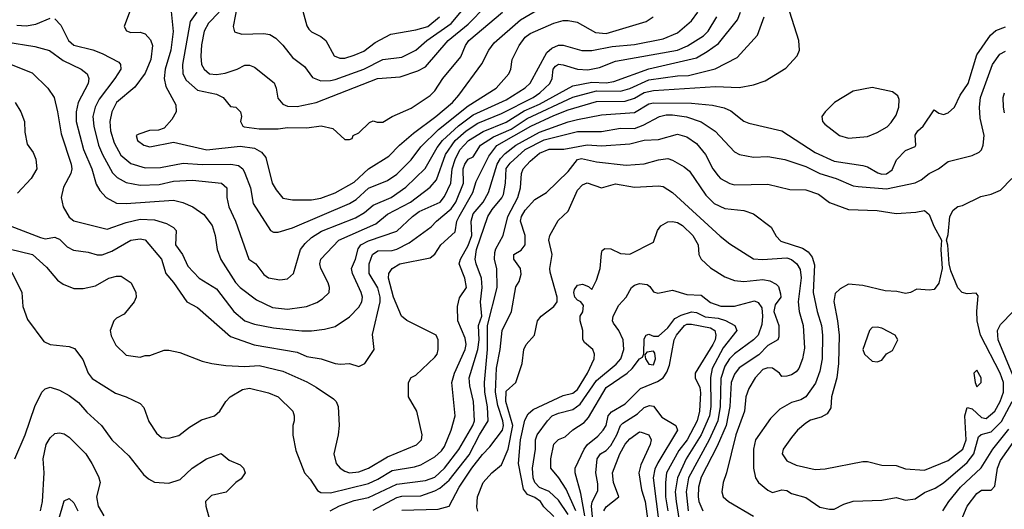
# Model space of a CAD drawing. Header units: inches. Extents: x 1793389 to 1900389, y 320802 to 470796.
# Tile 292 of 656: x 1831482 to 1835626, y 403857 to 405918. Entities that reach past the tile are written whole.
import ezdxf

# ---------------------------------------------------------------- set-up
doc = ezdxf.new("R2010")
doc.units = ezdxf.units.IN
doc.header["$MEASUREMENT"] = 0
doc.layers.add('B8430', color=7, linetype='Continuous')

msp = doc.modelspace()

# ---------------------------------------------------------------- linework, layer by layer
at = {"layer": 'B8430', "color": 2}
for points, elevation in [([(1832114.8, 406010), (1832128.4, 405868.4), (1832118, 405790), (1832094, 405710), (1832090.4, 405670), (1832097.1, 405637.1), (1832139.8, 405559.8), (1832140.7, 405530), (1832122.5, 405497.5), (1832090, 405462), (1832066.8, 405453.2), (1832028.1, 405451.9), (1831983.5, 405436.5), (1831972, 405430), (1831978, 405410), (1832004.7, 405390), (1832030, 405383), (1832130, 405402.8), (1832270, 405370.4), (1832410, 405384.9), (1832470, 405377.6), (1832499.9, 405359.9), (1832518, 405338), (1832545.5, 405230), (1832561.4, 405201.4), (1832590, 405167.3), (1832630, 405159.1), (1832710, 405159.1), (1832750, 405166.4), (1832810, 405188.5), (1832890, 405234.4), (1832950, 405290.4), (1833036.2, 405343.8), (1833080.9, 405390), (1833139.8, 405440.2), (1833233.6, 405510), (1833303.7, 405570), (1833330, 405600.7), (1833427.7, 405732.3), (1833456, 405790), (1833479.3, 405820.7), (1833590, 405917.1), (1833786.8, 406033.2)], 354), ([(1832321.6, 405950), (1832277.2, 405902.8), (1832258.4, 405870), (1832247.3, 405812.7), (1832244.9, 405764.9), (1832248, 405730), (1832259.1, 405710), (1832281, 405690), (1832310, 405686.7), (1832347, 405693), (1832398, 405710), (1832430, 405726), (1832450, 405726.8), (1832470, 405718.8), (1832552.8, 405652.8), (1832562, 405630), (1832568, 405588), (1832590, 405562.8), (1832610, 405554), (1832650, 405553), (1832730, 405568.7), (1832988.7, 405670), (1833082.9, 405677.1), (1833158, 405702), (1833190, 405719.1), (1833285.1, 405830), (1833370, 405899.5), (1833444.5, 405975.5)], 362), ([(1832400.3, 405990), (1832380.7, 405890), (1832386.8, 405866.8), (1832416.8, 405856.8), (1832510, 405860.5), (1832535.5, 405855.5), (1832559.9, 405839.9), (1832590, 405811), (1832630, 405758.8), (1832681.4, 405721.4), (1832714.4, 405674.4), (1832750, 405660.7), (1832790, 405661.6), (1832810, 405666.7), (1832930, 405710.3), (1833010, 405750.4), (1833090, 405760.4), (1833149.2, 405790), (1833195.1, 405830), (1833297.5, 405902.5), (1833371, 405989)], 366), ([(1831319.5, 405779.5), (1831534.6, 405694.6), (1831601, 405630), (1831626.8, 405590), (1831642, 405530), (1831657.3, 405437.3), (1831699.1, 405310), (1831702, 405290), (1831697.3, 405270), (1831666.6, 405213.4), (1831657.1, 405170), (1831666, 405130), (1831690, 405086), (1831710, 405070.8), (1831850, 405036.3), (1831930, 405064.4), (1831990, 405078.4), (1832050, 405074.9), (1832100.5, 405060.5), (1832130, 405042.8), (1832140.7, 405030), (1832138, 404970), (1832168, 404930), (1832190, 404880.7), (1832237.3, 404830), (1832310, 404784.9), (1832383, 404690), (1832430, 404650.5), (1832470, 404636.4), (1832550, 404620.4), (1832670, 404608), (1832710, 404608), (1832764.8, 404615.2), (1832810, 404626.8), (1832870, 404666.8), (1832910, 404707.3), (1832922, 404730), (1832924.5, 404750), (1832919.5, 404770), (1832882.7, 404850), (1832879.3, 404870), (1832895.6, 404910), (1832906.3, 404953.7), (1832918, 404970), (1832950, 404987.2), (1833070, 405028.4), (1833135.1, 405090), (1833163.7, 405110), (1833251.8, 405150), (1833270, 405173.4), (1833296.9, 405230), (1833302.7, 405290), (1833314.2, 405330), (1833334.8, 405370), (1833371.5, 405410), (1833433, 405447), (1833530, 405486.9), (1833605.9, 405534.1), (1833670, 405561.8), (1833810, 405639.6), (1833890, 405654.9), (1833950, 405652.4), (1833982.8, 405657.2), (1834130, 405711.7), (1834330, 405758), (1834375.9, 405784.1), (1834422.3, 405817.7), (1834502.7, 405917.3), (1834516.2, 405950)], 338), ([(1831390, 404964.4), (1831536, 404930), (1831595.9, 404875.9), (1831641.4, 404821.4), (1831665.2, 404805.2), (1831710, 404786), (1831750, 404786), (1831802, 404798), (1831858, 404830), (1831890, 404838.8), (1831910, 404838.8), (1831951.3, 404810), (1831971.3, 404770), (1831972, 404750), (1831964.7, 404730), (1831922, 404678), (1831890, 404662), (1831878, 404650), (1831862.8, 404610), (1831867.5, 404587.5), (1831887.5, 404547.5), (1831930, 404506), (1831990, 404498), (1832010, 404504.7), (1832030, 404504.7), (1832090, 404526.8), (1832110, 404526.8), (1832156.8, 404516.8), (1832250, 404481), (1832290.8, 404470.8), (1832350, 404462), (1832430, 404458.4), (1832490, 404461.6), (1832590, 404438), (1832690, 404393.4), (1832730, 404370.7), (1832802.5, 404322.5), (1832814.8, 404310), (1832822.8, 404290), (1832827.3, 404210), (1832822.8, 404170), (1832804, 404090), (1832814.8, 404050), (1832830.8, 404030), (1832850, 404018), (1832870.5, 404010.5), (1832910, 404014.4), (1832950, 404030.4), (1833030, 404078.4), (1833151.5, 404128.5), (1833173.2, 404150), (1833176, 404170), (1833154, 404270), (1833118, 404330), (1833118, 404390), (1833130, 404412), (1833150, 404422), (1833230, 404498), (1833239, 404510), (1833244, 404530), (1833244, 404570), (1833235.3, 404590), (1833112, 404652), (1833089.6, 404669.6), (1833055.1, 404750), (1833034, 404830), (1833035.1, 404850), (1833049.6, 404870.4), (1833082, 404890), (1833210, 404916), (1833230, 404931), (1833254.5, 404970), (1833314.9, 405025.1), (1833322.4, 405070), (1833331.1, 405090), (1833389.7, 405190), (1833403.5, 405236.5), (1833456.6, 405343.4), (1833490, 405388.7), (1833633.6, 405470), (1833730, 405514.2), (1833790, 405538.5), (1833910, 405572.9), (1834030, 405574.7), (1834070, 405587.4), (1834110, 405611.4), (1834150, 405620.2), (1834410, 405637), (1834510, 405632.7), (1834570, 405644), (1834618.9, 405661.1), (1834706, 405714), (1834753.6, 405766.4), (1834764, 405790), (1834761.2, 405830), (1834722.7, 405950)], 330), ([(1831424.4, 405824.4), (1831545.8, 405805.8), (1831608.1, 405788.1), (1831666, 405746), (1831741, 405710), (1831766, 405690), (1831774, 405670), (1831770.6, 405650), (1831728.4, 405570), (1831719.5, 405530), (1831720.3, 405490), (1831751.6, 405371.6), (1831786.4, 405290), (1831804.9, 405224.9), (1831819.3, 405199.3), (1831846.8, 405170), (1831890, 405145.5), (1831930, 405144.4), (1832130, 405158), (1832168.3, 405148.3), (1832210.4, 405130.4), (1832257.3, 405097.3), (1832291.9, 405051.9), (1832305.5, 405010), (1832313.4, 404950), (1832328.3, 404908.3), (1832390, 404811), (1832410.4, 404790.4), (1832479.3, 404739.3), (1832546.6, 404706.6), (1832610, 404699.3), (1832670, 404708), (1832689.5, 404710.5), (1832732.1, 404727.9), (1832756.6, 404743.4), (1832784, 404770), (1832786, 404790), (1832780.9, 404810), (1832749.4, 404870), (1832746, 404890), (1832749.2, 404910), (1832826, 404990), (1832981, 405059), (1833030, 405099.3), (1833126.6, 405150), (1833210, 405212.7), (1833236.4, 405243.6), (1833273.7, 405350), (1833315.1, 405410), (1833360.5, 405450), (1833410, 405482), (1833510, 405522.4), (1833643.6, 405590), (1833671.5, 405610), (1833713.6, 405650), (1833723.6, 405670), (1833726.9, 405710), (1833737.7, 405722.3), (1833750, 405730.3), (1833770, 405728.4), (1833830.3, 405710.3), (1833873.6, 405706.4), (1833922.6, 405717.4), (1833990, 405743.8), (1834249.8, 405790.2), (1834292.2, 405807.8), (1834359.3, 405850), (1834379.5, 405870), (1834416.2, 405930)], 342), ([(1831442, 405050), (1831570, 405001.6), (1831590, 404995.5), (1831630, 405002), (1831638.8, 404998.8), (1831650, 404994), (1831681.7, 404961.7), (1831708.3, 404948.3), (1831770, 404939.1), (1831808.2, 404928.2), (1831830, 404928.2), (1831870, 404943), (1831950, 404990.4), (1831990, 404995.5), (1832010, 404990.6), (1832078.8, 404910), (1832097.3, 404850), (1832130, 404811), (1832186, 404730), (1832230, 404706.8), (1832370, 404584), (1832468.7, 404548.7), (1832650, 404518), (1832690, 404500.5), (1832750.5, 404490.5), (1832810, 404470.8), (1832832.7, 404467.3), (1832870.9, 404470.9), (1832910, 404458), (1832935.3, 404470), (1832974, 404530), (1832966.8, 404593.2), (1832999.7, 404730), (1832999.7, 404750), (1832990, 404789.2), (1832952.6, 404850), (1832953.3, 404890), (1832966.6, 404930), (1832990, 404944.6), (1833050, 404947), (1833070, 404952.2), (1833122, 404978), (1833214.5, 405045.5), (1833236, 405070), (1833298.5, 405121.5), (1833317.3, 405150), (1833349.8, 405230), (1833348.6, 405290), (1833355.6, 405310), (1833370, 405330.6), (1833390, 405341), (1833421.6, 405390), (1833475.6, 405424.4), (1833550, 405457.5), (1833618.4, 405501.6), (1833810, 405592.4), (1833910, 405618.4), (1834010, 405617.3), (1834050, 405627.9), (1834130, 405664.7), (1834250, 405681.5), (1834297.4, 405682.6), (1834409.5, 405710.5), (1834501.5, 405758.5), (1834586.6, 405853.4), (1834614.5, 405930)], 334), ([(1831470, 405895.5), (1831510, 405892.7), (1831550, 405899.3), (1831610, 405924)], 346), ([(1831630, 405921), (1831654.9, 405894.9), (1831688, 405830), (1831710, 405810.7), (1831790, 405790.5), (1831830, 405775.5), (1831899.3, 405739.3), (1831906.8, 405730), (1831907.3, 405710), (1831883, 405670), (1831816.3, 405583.7), (1831799.5, 405550), (1831790.4, 405510), (1831793.7, 405470), (1831813.7, 405390), (1831830.4, 405350), (1831872.9, 405272.9), (1831893, 405253), (1831930, 405232.7), (1831990, 405221.3), (1832070, 405223.7), (1832130, 405237.6), (1832210, 405242.4), (1832331.3, 405230), (1832353.4, 405210), (1832354, 405170), (1832362, 405130), (1832390.3, 405070.3), (1832447.3, 404910), (1832476, 404890), (1832510, 404846), (1832530, 404830.8), (1832576.5, 404823.5), (1832610, 404826.8), (1832634, 404850), (1832664.5, 404950), (1832683.7, 404976.3), (1832710, 405001.6), (1832752.4, 405027.6), (1832895.9, 405084.1), (1832933.1, 405106.9), (1832970, 405137.1), (1833046, 405170), (1833107.3, 405212.7), (1833188.5, 405291.5), (1833239.6, 405380.4), (1833261.7, 405410), (1833329.2, 405470.8), (1833390, 405517.7), (1833530, 405580.3), (1833610, 405630.6), (1833630, 405650.8), (1833700.5, 405779.5), (1833721.5, 405798.5), (1833749.5, 405810.5), (1833770, 405810.7), (1833848.5, 405788.5), (1833890, 405788.2), (1833975.2, 405804.8), (1834070, 405813.4), (1834190, 405838), (1834250, 405863.1), (1834310, 405913), (1834336.2, 405950)], 346), ([(1831944.7, 405950), (1831922, 405890), (1831931.6, 405871.6), (1831950, 405864.7), (1831990, 405866), (1832010, 405858), (1832033.2, 405833.2), (1832040.7, 405810), (1832034.4, 405750), (1832010, 405693.2), (1831966.4, 405633.6), (1831890.3, 405569.7), (1831870.4, 405530), (1831862.4, 405490), (1831864.9, 405450), (1831879.9, 405399.9), (1831907.8, 405347.8), (1831950, 405312.7), (1832010, 405294.9), (1832075.5, 405295.5), (1832170, 405314), (1832250, 405308.8), (1832370.4, 405310.4), (1832403.8, 405303.8), (1832420.7, 405290), (1832430, 405271.3), (1832453, 405210), (1832464.7, 405144.7), (1832538, 405030), (1832550, 405024), (1832570, 405024), (1832630, 405042), (1832870, 405144.4), (1832898.9, 405161.1), (1832950, 405208.5), (1833030, 405240.4), (1833070, 405268.2), (1833130, 405327.7), (1833170, 405383), (1833244.7, 405455.3), (1833370, 405556), (1833487, 405630), (1833540.9, 405690), (1833549.5, 405710), (1833555.1, 405750), (1833584.5, 405810), (1833610, 405844.9), (1833630, 405859.3), (1833730, 405903.8), (1833770, 405914.4), (1833790, 405914.9), (1833828.2, 405908.2), (1833904.7, 405864.7), (1833950, 405860.5), (1834118, 405910), (1834148, 405930)], 350), ([(1832228, 405950), (1832200.3, 405910), (1832167, 405730), (1832168.5, 405690), (1832182.9, 405662.9), (1832230, 405621.6), (1832310, 405604.9), (1832338, 405590), (1832370, 405552), (1832392, 405550), (1832411, 405530), (1832416, 405510), (1832412, 405490), (1832422, 405470), (1832427.5, 405467.5), (1832490, 405459.1), (1832570, 405459.1), (1832610, 405463.8), (1832690, 405462.8), (1832751, 405471), (1832799.6, 405459.6), (1832850, 405414), (1832870, 405414), (1832882, 405418), (1832886, 405430), (1832910, 405442), (1832954.6, 405485.4), (1832970, 405492), (1832986.4, 405486.4), (1833010, 405486), (1833050, 405511), (1833130, 405544.9), (1833210, 405598.8), (1833230, 405618.8), (1833262.7, 405670), (1833338.6, 405761.4), (1833358.4, 405810), (1833372, 405830), (1833514.5, 405950)], 358), ([(1832674.4, 405954.4), (1832690, 405892), (1832698.5, 405878.5), (1832710, 405866.8), (1832750, 405847.3), (1832770.4, 405830.4), (1832806.4, 405766.4), (1832830, 405756.3), (1832850, 405756.3), (1832890, 405768.2), (1832930, 405784.9), (1832978.7, 405821.3), (1833043.6, 405856.4), (1833150, 405874.9), (1833199.3, 405890), (1833249.5, 405930)], 370), ([(1831450, 404854.8), (1831490.8, 404770), (1831496, 404710), (1831515.3, 404655.3), (1831583.5, 404563.5), (1831610, 404551), (1831690, 404542.8), (1831713.7, 404533.7), (1831747.7, 404487.7), (1831770.7, 404430), (1831786.9, 404406.9), (1831885.2, 404345.2), (1831930.7, 404330.7), (1831990, 404302), (1832005.4, 404285.4), (1832026.4, 404226.4), (1832058, 404178), (1832079.8, 404159.8), (1832110, 404156), (1832152.5, 404167.5), (1832197.5, 404202.5), (1832246.8, 404233.2), (1832302, 404250), (1832324, 404270), (1832349.4, 404310.6), (1832368.7, 404330), (1832419.3, 404360.7), (1832450, 404367.3), (1832530, 404346.8), (1832570, 404330.7), (1832631.3, 404270), (1832638, 404250), (1832638, 404230), (1832631.3, 404210), (1832631.1, 404168.9), (1832644.5, 404104.5), (1832681, 404010), (1832704.1, 403984.1), (1832735.9, 403935.9), (1832750, 403927.3), (1832790, 403926), (1832950, 403966), (1832990, 403984.2), (1833050, 404020.3), (1833144.2, 404035.8), (1833170, 404044.4), (1833230, 404078.4), (1833257.4, 404102.6), (1833270, 404120.7), (1833298.4, 404190), (1833314.5, 404250), (1833300.7, 404390), (1833311.6, 404430), (1833356.9, 404530), (1833360.7, 404550), (1833357.2, 404577.2), (1833326, 404650), (1833325.2, 404710), (1833333.2, 404746.8), (1833362, 404790), (1833356, 404830), (1833331.8, 404890), (1833337, 404910), (1833370, 404967.7), (1833384.5, 405010), (1833381.7, 405070), (1833390, 405100.7), (1833433, 405150), (1833454.7, 405190), (1833492.1, 405310), (1833505.7, 405334.3), (1833524.7, 405355.3), (1833569.9, 405390.1), (1833670, 405443.9), (1833790, 405487.7), (1833830, 405497.7), (1833930, 405518), (1834070, 405527), (1834130, 405563.7), (1834150, 405567.4), (1834310, 405567), (1834398.3, 405558.3), (1834446.4, 405546.4), (1834474.2, 405534.2), (1834530, 405490.8), (1834550, 405482.8), (1834690, 405450.8), (1834830, 405359.3), (1834910, 405322), (1835030, 405304.4), (1835050, 405298.4), (1835093.3, 405273.3), (1835110, 405268.1), (1835130, 405269.1), (1835154, 405286), (1835171.5, 405328.5), (1835210, 405366.8), (1835250, 405384.7), (1835253.2, 405390), (1835250, 405432), (1835262, 405450), (1835284, 405470), (1835330, 405538), (1835350, 405524.7), (1835370, 405518.8), (1835390, 405526), (1835416, 405550), (1835440.1, 405599.9), (1835473.6, 405650), (1835509.8, 405770.2), (1835567.2, 405852.8), (1835590, 405873), (1835630, 405888)], 326), ([(1832789.4, 403850), (1832828.7, 403871.3), (1832890, 403894.3), (1832950, 403907.2), (1833070, 403963.1), (1833190, 403978.7), (1833230, 403992.4), (1833270, 404030.4), (1833330, 404108), (1833389.7, 404210), (1833396, 404230), (1833392.3, 404310), (1833376.6, 404376.6), (1833374.3, 404410), (1833410.7, 404530), (1833415.7, 404570), (1833412.4, 404630), (1833426.8, 404670), (1833420.9, 404730), (1833428.8, 404790), (1833426.2, 404830), (1833402.6, 404890), (1833399.1, 404910), (1833404.5, 404950), (1833453, 405090), (1833470, 405118.4), (1833511.9, 405168.1), (1833517.8, 405182.2), (1833527.1, 405230), (1833529.1, 405290.9), (1833545.9, 405314.1), (1833610, 405371.3), (1833690, 405412.9), (1833830, 405447), (1833930, 405447.2), (1834010, 405461.3), (1834070, 405460.3), (1834105.9, 405474.1), (1834174, 405510), (1834202.7, 405517.3), (1834230, 405517.7), (1834289, 405509), (1834350, 405488), (1834408.4, 405448.4), (1834490, 405361), (1834510.7, 405350.7), (1834570, 405339.1), (1834630, 405342), (1834702, 405330), (1834790, 405299.3), (1834850, 405270.4), (1834918, 405250), (1834990, 405219.1), (1835010, 405215.5), (1835130, 405205.5), (1835250, 405230.6), (1835275.9, 405244.1), (1835310, 405270.8), (1835349.3, 405290.7), (1835390, 405321), (1835490, 405346), (1835520.2, 405359.8), (1835529.2, 405370), (1835537.2, 405390), (1835541.2, 405430), (1835524.1, 405504.1), (1835521.6, 405550), (1835525.6, 405590), (1835576, 405730), (1835606.5, 405773.5), (1835630, 405784.9)], 322), ([(1835625.8, 405525.8), (1835622, 405550), (1835620.9, 405590), (1835626.6, 405610)], 318), ([(1831462.8, 405570), (1831486.8, 405530), (1831502.8, 405490), (1831504.5, 405444.5), (1831514.4, 405394.4), (1831538.5, 405358.5), (1831550.6, 405330.6), (1831554.8, 405290), (1831530.8, 405250), (1831472.5, 405187.5)], 334), ([(1832970, 403853.4), (1833070, 403906), (1833090, 403911.7), (1833170, 403913.4), (1833230, 403934.6), (1833250, 403946), (1833290, 403979.5), (1833373.5, 404086.5), (1833416.9, 404170), (1833454, 404230), (1833451.3, 404288.7), (1833439.7, 404350), (1833438.3, 404390), (1833450.9, 404530), (1833451.1, 404630), (1833491.3, 404790), (1833489.6, 404869.6), (1833480.7, 404910), (1833482, 404938), (1833486.2, 404953.8), (1833517, 405010), (1833535.8, 405090), (1833578.9, 405170), (1833589.6, 405210), (1833593.6, 405270), (1833601.6, 405290), (1833630, 405323), (1833670, 405355.8), (1833710, 405373.4), (1833772.7, 405372.7), (1833870, 405391.7), (1833930, 405387), (1834050, 405394.9), (1834110, 405410.3), (1834170, 405413), (1834250, 405436.3), (1834290, 405425.5), (1834330, 405397.3), (1834367.7, 405350), (1834399.1, 405290), (1834420.9, 405260.9), (1834431, 405250), (1834470, 405227.7), (1834490, 405223), (1834630, 405224.9), (1834723.5, 405203.5), (1834790, 405201.6), (1834843.4, 405183.4), (1834890, 405148), (1834970, 405119.1), (1835090, 405114.9), (1835170, 405102), (1835252.9, 405107.1), (1835290, 405114.8), (1835310, 405098), (1835328.5, 405048.5), (1835361, 404990), (1835358.8, 404950), (1835364, 404870), (1835350.6, 404809.4), (1835330, 404782), (1835310, 404779), (1835256.9, 404783.1), (1835230.7, 404769.3), (1835210, 404765.2), (1835173.6, 404773.6), (1835123.6, 404776.4), (1835030, 404799), (1834970, 404804), (1834934.4, 404785.6), (1834914.4, 404765.6), (1834908.1, 404731.9), (1834924.2, 404650), (1834930.4, 404590), (1834928.5, 404470), (1834920.4, 404410), (1834899.1, 404330), (1834896.3, 404283.7), (1834880.7, 404259.3), (1834854.9, 404245.1), (1834810, 404232.3), (1834790, 404219.3), (1834756, 404190), (1834730, 404159), (1834694.8, 404110), (1834691, 404090), (1834710, 404061), (1834750, 404042.8), (1834830, 404024), (1834872.5, 404027.5), (1835030, 404058.8), (1835050, 404058.8), (1835110, 404042.8), (1835170, 404040.7), (1835210, 404027.7), (1835290, 404021.6), (1835390, 404062.4), (1835451.6, 404110), (1835464.7, 404150), (1835459.7, 404250), (1835470, 404286), (1835490, 404279.3), (1835530, 404243.7), (1835550, 404238.7), (1835585.6, 404270), (1835608, 404310), (1835622, 404350), (1835622.6, 404390), (1835608.2, 404430), (1835526, 404590), (1835511.8, 404650), (1835509.4, 404690.6), (1835515.3, 404755.3), (1835507.3, 404767.3), (1835470, 404764), (1835448.7, 404770), (1835429.5, 404789.5), (1835400.2, 404860.2), (1835393.2, 404890), (1835388.4, 404968.4), (1835382, 404990), (1835390, 405014), (1835397, 405090), (1835410, 405116), (1835430, 405131), (1835450, 405136), (1835526.3, 405173.7), (1835570, 405182.8), (1835610, 405200.7), (1835657.2, 405250)], 318), ([(1833090, 403853.4), (1833242.9, 403857.1), (1833289.3, 403870.7), (1833331.6, 403950), (1833385.1, 404030), (1833430, 404087.7), (1833460.8, 404119.2), (1833513.7, 404190), (1833518, 404210), (1833514.8, 404230), (1833494.1, 404294.1), (1833485, 404350), (1833488.8, 404451.2), (1833504, 404530), (1833512, 404610), (1833552.3, 404690), (1833570, 404794), (1833584, 404816), (1833593.2, 404846.8), (1833589.3, 404870), (1833561.2, 404910), (1833561.2, 404930), (1833591.9, 404948.1), (1833609.6, 404970.4), (1833609.6, 405010), (1833589.7, 405070), (1833594, 405090), (1833610, 405115.5), (1833650, 405160.7), (1833699, 405190), (1833790, 405279.1), (1833829.5, 405330), (1833846.1, 405333.9), (1833910, 405320.3), (1834034.2, 405305.8), (1834110, 405310.6), (1834170, 405328), (1834210, 405333.4), (1834230, 405327.3), (1834279, 405299), (1834300.9, 405280.9), (1834370, 405178.8), (1834404.4, 405144.4), (1834450, 405123), (1834530, 405114.8), (1834570, 405101), (1834644.5, 405044.5), (1834666.2, 405006.2), (1834685.1, 404985.1), (1834775.8, 404955.8), (1834800.4, 404940.4), (1834817.6, 404917.6), (1834826.7, 404886.7), (1834820.9, 404770), (1834837.6, 404690), (1834855.8, 404630), (1834861.3, 404590), (1834858.7, 404490), (1834850, 404438), (1834831.8, 404388.2), (1834790.7, 404330), (1834770, 404318), (1834730, 404306), (1834681.1, 404278.9), (1834641.4, 404238.6), (1834578.8, 404150), (1834570.7, 404110), (1834570.8, 404030), (1834578.8, 403990), (1834591, 403970), (1834630, 403937.3), (1834650, 403928), (1834690, 403939.1), (1834710, 403936.3), (1834730, 403924), (1834790, 403906), (1834850, 403866), (1834890, 403858), (1834910, 403858), (1834950, 403878), (1834990, 403891), (1835110, 403896), (1835170, 403906), (1835210, 403896), (1835250, 403901), (1835290, 403927.3), (1835334.2, 403945.8), (1835370, 403968.2), (1835470, 404053.7), (1835497.3, 404090), (1835517.6, 404162.4), (1835528, 404172), (1835570, 404183.7), (1835613.8, 404226.2), (1835658.7, 404310)], 314), ([(1833409.6, 403849.6), (1833405.4, 403865.4), (1833409.4, 403910), (1833432.7, 403970), (1833469.3, 404010), (1833510, 404044), (1833538, 404110), (1833558, 404210), (1833527.7, 404310), (1833530, 404354.8), (1833569.5, 404390.5), (1833597.2, 404470), (1833604, 404530), (1833614, 404550), (1833649, 404590), (1833661.2, 404650), (1833677.2, 404670), (1833729.6, 404710.4), (1833743.7, 404730), (1833744.5, 404750), (1833714.9, 404854.9), (1833713.3, 404870), (1833723.7, 404930), (1833709.3, 404990), (1833712.7, 405010), (1833747.7, 405072.3), (1833790, 405111.3), (1833830, 405201), (1833850, 405222.8), (1833870, 405230.8), (1833930, 405210.7), (1833990, 405226.8), (1834070, 405213.4), (1834170, 405218.8), (1834190, 405216), (1834230, 405191), (1834430, 405006.8), (1834470, 404974.8), (1834570, 404910.8), (1834607.9, 404907.9), (1834710, 404914.9), (1834730, 404908.5), (1834752.2, 404890), (1834766.6, 404866.6), (1834771.4, 404831.4), (1834757.6, 404730), (1834762.4, 404690), (1834779.5, 404630), (1834784.7, 404535.3), (1834776.4, 404490), (1834760.5, 404450), (1834750, 404436), (1834730, 404422.7), (1834710, 404417.2), (1834690, 404415.3), (1834679, 404430), (1834650, 404451.2), (1834630, 404452.8), (1834610, 404445.6), (1834577.1, 404410), (1834550, 404365.2), (1834538.4, 404330), (1834532.4, 404270), (1834496.5, 404170), (1834457.1, 404010), (1834443, 403970), (1834437.3, 403930), (1834442.8, 403910), (1834464.7, 403890), (1834570, 403827.3)], 310), ([(1833730, 403826), (1833687.8, 403867.8), (1833674, 403890), (1833650, 403906.6), (1833619, 403919), (1833602, 403942), (1833581.1, 404050), (1833589.8, 404150), (1833607.9, 404232.1), (1833621.6, 404258.4), (1833642.6, 404277.4), (1833770, 404335.5), (1833810, 404346.4), (1833830, 404361.6), (1833871.3, 404430), (1833899.3, 404490), (1833901.2, 404510), (1833894, 404530), (1833859.3, 404559.3), (1833852.3, 404572.3), (1833851.8, 404610), (1833841.2, 404650), (1833841.2, 404670), (1833851.4, 404688.6), (1833854.8, 404714.8), (1833844, 404730), (1833830, 404737), (1833818.4, 404750), (1833814, 404770), (1833817.6, 404782.4), (1833830, 404800.7), (1833850, 404804), (1833875.3, 404795.3), (1833890, 404782), (1833910, 404822), (1833925.2, 404870), (1833930, 404934), (1833934, 404946), (1833944.7, 404955.3), (1833970, 404954), (1834010, 404934), (1834050, 404931.3), (1834150, 404982), (1834166.6, 405030), (1834180.9, 405050), (1834210, 405066.7), (1834230, 405068.7), (1834250, 405063.7), (1834271.3, 405051.3), (1834314.9, 405010), (1834338, 404970), (1834340.7, 404930), (1834350.7, 404910), (1834390, 404874), (1834450, 404834.8), (1834490, 404820.7), (1834530, 404815.5), (1834610, 404824.4), (1834639, 404819), (1834665.2, 404805.2), (1834674.8, 404794.8), (1834684.5, 404764.5), (1834684.9, 404750), (1834662, 404718), (1834656.5, 404690), (1834677.1, 404630), (1834677.3, 404582.7), (1834672, 404570), (1834630, 404546), (1834592.7, 404507.3), (1834510, 404451.8), (1834490, 404426), (1834476.5, 404390), (1834470.3, 404290), (1834454.9, 404210), (1834417, 404123), (1834350, 403992.7), (1834339.5, 403950), (1834337, 403910), (1834340.3, 403890), (1834357.1, 403850)], 306), ([(1833790, 403834.5), (1833750, 403895.6), (1833710, 403931.5), (1833669.2, 403949.2), (1833649.8, 403970), (1833642.8, 403990), (1833640.4, 404030), (1833653, 404110), (1833653.6, 404150), (1833659.5, 404170), (1833702.9, 404230), (1833723.7, 404250), (1833750, 404262), (1833810, 404277), (1833840.5, 404299.5), (1833910, 404398.7), (1833991.9, 404468.1), (1834011.6, 404490), (1834025.1, 404530), (1834022, 404570), (1834003.7, 404610), (1833980.5, 404640.5), (1833977, 404650), (1833979.6, 404670), (1834003.1, 404716.9), (1834034.5, 404750), (1834057.2, 404790), (1834070, 404800.7), (1834090, 404807.3), (1834122.8, 404802.8), (1834134.4, 404794.4), (1834150, 404772), (1834167.3, 404767.3), (1834230, 404778.8), (1834290, 404760.7), (1834350, 404758.8), (1834390, 404727.3), (1834432.5, 404712.5), (1834490, 404712.7), (1834574.2, 404734.2), (1834590, 404727.3), (1834605.1, 404705.1), (1834608.8, 404670), (1834605.1, 404634.9), (1834590, 404589.5), (1834570.2, 404569.8), (1834490, 404511.5), (1834469.3, 404490.7), (1834450, 404459.5), (1834433, 404407), (1834429.3, 404290), (1834419.7, 404230), (1834383.6, 404150), (1834296.1, 403990), (1834286.9, 403930), (1834295.2, 403850)], 302), ([(1833822.9, 403850), (1833781.6, 403941.6), (1833751.6, 403990), (1833718, 404030), (1833716.9, 404070), (1833730, 404131), (1833750, 404150.8), (1833777.5, 404162.5), (1833810, 404190.8), (1833858.3, 404221.7), (1833876.3, 404243.7), (1833949.6, 404370), (1834038.4, 404430), (1834059.6, 404450), (1834090, 404491), (1834103.1, 404496.9), (1834109.3, 404510.7), (1834110, 404574), (1834118, 404590), (1834130, 404594.8), (1834150, 404586), (1834170, 404586), (1834210, 404621.3), (1834239.8, 404660.2), (1834265.2, 404674.8), (1834310, 404687.9), (1834330, 404684.9), (1834366.5, 404666.5), (1834421.6, 404661.6), (1834452.2, 404652.2), (1834491.3, 404630), (1834500.7, 404610), (1834442.8, 404537.2), (1834396, 404450), (1834388.9, 404411.1), (1834391.2, 404290), (1834384.7, 404250), (1834350.1, 404169.9), (1834286.3, 404070), (1834250.2, 403990), (1834241.3, 403930), (1834244.2, 403890), (1834265.1, 403765.1)], 298), ([(1835661.6, 404421.6), (1835599.7, 404570), (1835597, 404610), (1835610, 404634.8), (1835662.7, 404690)], 314), ([(1833860.2, 403830), (1833843.3, 403923.3), (1833819.6, 404010), (1833819.3, 404030), (1833858, 404110), (1833871.6, 404130), (1833915.3, 404164.7), (1833937.6, 404190), (1833949.6, 404210), (1833958.7, 404250), (1833972.3, 404267.7), (1834030, 404300.3), (1834094.2, 404365.8), (1834165.7, 404394.3), (1834189.8, 404410.2), (1834205.7, 404434.3), (1834216.2, 404463.8), (1834236.3, 404570), (1834246.6, 404590), (1834279.5, 404630), (1834290, 404636), (1834310, 404636.5), (1834390, 404621.3), (1834407.7, 404610), (1834412, 404590), (1834408.7, 404570), (1834398.9, 404550), (1834324.2, 404430), (1834325.3, 404410), (1834344.9, 404370), (1834347, 404347), (1834343.2, 404270), (1834332.6, 404230), (1834291.6, 404150), (1834255.9, 404104.1), (1834204.6, 404010), (1834199.6, 403970), (1834200.2, 403910), (1834210.2, 403849.8)], 294), ([(1831461.6, 404070), (1831506, 404170), (1831546, 404290), (1831575.3, 404350), (1831590, 404364.7), (1831610, 404371), (1831650, 404358), (1831690, 404336), (1831730, 404306), (1831765.1, 404265.1), (1831826.8, 404210), (1831870.8, 404150), (1831941.4, 404081.4), (1832003.5, 404003.5), (1832024.5, 403984.5), (1832050, 403971), (1832110, 403967.3), (1832158, 403982), (1832208, 404030), (1832268.7, 404070), (1832330, 404091.3), (1832363.6, 404063.6), (1832410, 404044.7), (1832424.7, 404030), (1832431, 404010), (1832414.4, 403985.6), (1832392, 403970), (1832350.9, 403929.1), (1832290, 403915.3), (1832264.7, 403890), (1832266, 403870), (1832284.5, 403804.5)], 322), ([(1833894.6, 403810), (1833888.9, 403870), (1833891.9, 403888.1), (1833915.3, 403935.3), (1833915.3, 403964.7), (1833906.3, 404010), (1833911.8, 404070), (1833926.6, 404090), (1833950, 404104.4), (1833970, 404126), (1833995.8, 404170), (1834011, 404209), (1834020.3, 404219.7), (1834081.6, 404258.4), (1834110, 404286), (1834133.2, 404293.2), (1834150, 404290.7), (1834185.2, 404245.2), (1834242.8, 404210), (1834250.3, 404190.3), (1834167.3, 404052.7), (1834154.5, 404025.5), (1834147.6, 403990), (1834173.6, 403790)], 290), ([(1831569.4, 403850), (1831578.4, 403890), (1831584.7, 404010), (1831580.7, 404070), (1831593.2, 404130), (1831610, 404158), (1831630, 404176), (1831650, 404178.8), (1831670, 404174.8), (1831690, 404161), (1831761, 404090), (1831786, 404050), (1831814.4, 403994.4), (1831821, 403970), (1831805.5, 403910), (1831813, 403870), (1831836.3, 403830)], 318), ([(1833940.5, 403850), (1833950, 403867.3), (1834004, 403910), (1833981.3, 403970), (1833977, 404010), (1834008.3, 404090), (1834030, 404130.4), (1834050, 404153), (1834090, 404182.8), (1834098, 404182), (1834130.4, 404170.4), (1834139.1, 404150), (1834135.5, 404130), (1834095.6, 404044.4), (1834088, 404010), (1834098.3, 403938.3), (1834114.6, 403890), (1834134.3, 403745.7)], 286), ([(1835367, 403850), (1835392, 403890), (1835441.6, 403950), (1835528.5, 404031.5), (1835576.9, 404110), (1835645.1, 404194.9)], 310), ([(1835444.5, 403810), (1835469.5, 403870), (1835510, 403924), (1835530, 403938), (1835570, 403937.3), (1835585.6, 403954.4), (1835597.6, 404030), (1835610, 404062), (1835698.9, 404190)], 306), ([(1831645.1, 403810), (1831670, 403892), (1831690, 403902), (1831710, 403884.7), (1831727.3, 403850)], 314)]:
    msp.add_lwpolyline(points, dxfattribs=dict(at, elevation=elevation))
for points, elevation in [([(1835070, 405632.7), (1834990, 405617.2), (1834911.3, 405570), (1834871.3, 405530), (1834858, 405510), (1834861, 405490), (1834870, 405478), (1834932, 405430), (1834970, 405418.8), (1835050, 405426.8), (1835090, 405442.8), (1835132.5, 405467.5), (1835150, 405484.7), (1835170, 405516), (1835182, 405550), (1835182.7, 405582.7), (1835177, 405597), (1835154.8, 405614.8)], 330), ([(1835090, 404624), (1835070, 404622), (1835058, 404610), (1835031, 404530), (1835038, 404510), (1835070, 404481), (1835090, 404478), (1835110, 404484.7), (1835130, 404512), (1835154.6, 404525.4), (1835178, 404570), (1835166, 404590), (1835110, 404619)], 322), ([(1834150, 404522), (1834122, 404518), (1834112.7, 404507.3), (1834116, 404490), (1834130, 404467.3), (1834150, 404464.9), (1834158.4, 404490), (1834154.8, 404514.8)], 298), ([(1835510, 404442), (1835498, 404430), (1835502.8, 404390), (1835510, 404372), (1835528, 404390), (1835528, 404410)], 322)]:
    msp.add_lwpolyline(points, close=True, dxfattribs=dict(at, elevation=elevation))

doc.saveas('drawing.dxf')
